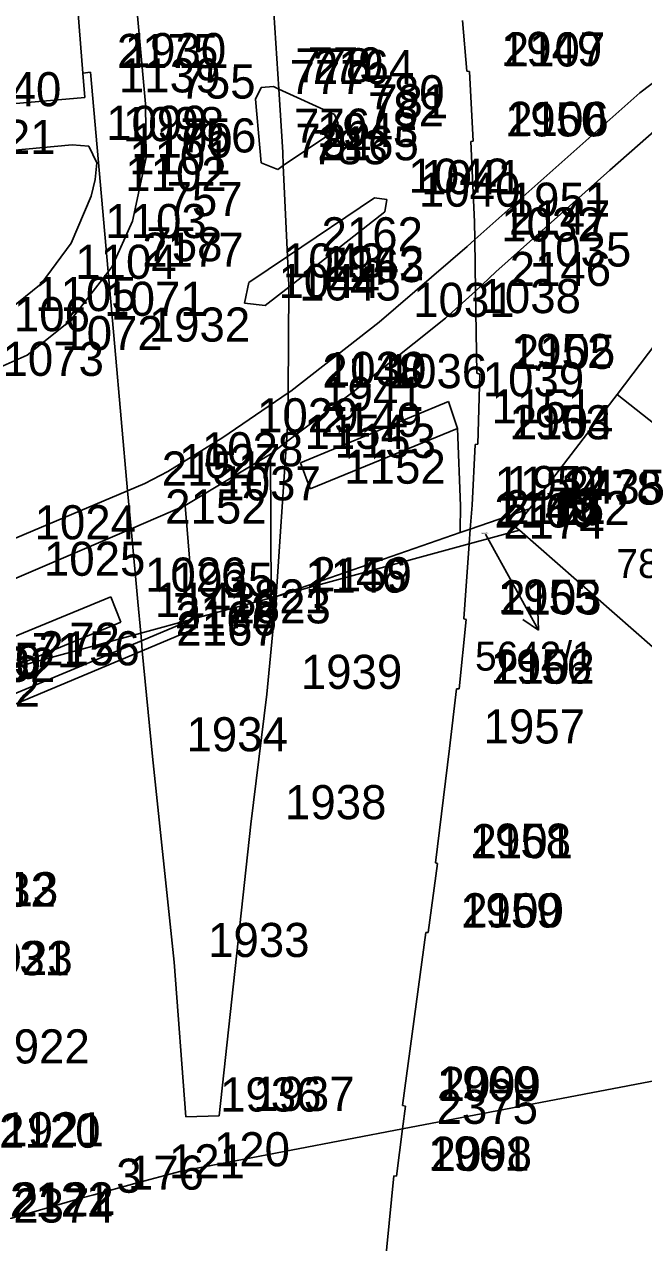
# Model space of a CAD drawing. Extents: x -822293 to -820259, y -1071573 to -1068794.
# Drawn here: x -821466.4 to -821430.1, y -1070117.3 to -1070045.9 of the extents above; entities that cross this region are included whole.
import ezdxf

# ---------------------------------------------------------------- set-up
doc = ezdxf.new("R2010")
doc.units = 0
for name, color, linetype in [('Vrstva 2', 7, 'Continuous'), ('Vrstva 3', 7, 'Continuous'), ('Vrstva 4', 7, 'Continuous'), ('Vrstva 5', 7, 'Continuous'), ('Vrstva 7', 7, 'Continuous'), ('Vrstva 8', 7, 'Continuous'), ('Vrstva 9', 7, 'Continuous')]:
    doc.layers.add(name, color=color, linetype=linetype)

# ---------------------------------------------------------------- blocks, each defined once
blk = doc.blocks.new('Z61')
at = {"layer": 'Vrstva 2'}
for p, q in [((0, 300), (-50, 200)), ((0, 0), (0, 300)), ((0, 300), (50, 200))]:
    blk.add_line(p, q, dxfattribs=at)

msp = doc.modelspace()

# ---------------------------------------------------------------- linework, layer by layer
at = {"layer": 'Vrstva 2'}
for p, q in [((-821426.52, -1070060.78), (-821431.65, -1070067.56)), ((-821431.65, -1070067.56), (-821436.79, -1070074.26)), ((-821429.04, -1070069.61), (-821431.65, -1070067.56)), ((-821440.26, -1070075.46), (-821436.98, -1070074.32)), ((-821436.79, -1070074.26), (-821437.62, -1070075.33)), ((-821436.98, -1070074.32), (-821436.79, -1070074.26)), ((-821451.64, -1070079.4), (-821440.85, -1070075.66)), ((-821440.85, -1070075.66), (-821440.26, -1070075.46)), ((-821437.38, -1070075.52), (-821440.33, -1070076.32)), ((-821437.62, -1070075.33), (-821437.38, -1070075.52)), ((-821428.11, -1070083.64), (-821437.38, -1070075.52)), ((-821440.33, -1070076.32), (-821451.64, -1070079.4)), ((-821451.94, -1070079.48), (-821456.44, -1070080.7)), ((-821451.64, -1070079.4), (-821451.94, -1070079.48)), ((-821456.44, -1070080.7), (-821459.59, -1070081.56)), ((-821459.55, -1070082), (-821456.44, -1070080.7)), ((-821474.38, -1070088.17), (-821459.55, -1070082)), ((-821459.59, -1070081.56), (-821465.79, -1070083.24)), ((-821465.79, -1070083.24), (-821467.6, -1070083.74)), ((-821444.24, -1070110.62), (-821344.25, -1070091.52)), ((-821457.3, -1070113.11), (-821444.24, -1070110.62)), ((-821459.94, -1070113.82), (-821457.3, -1070113.11)), ((-821462.35, -1070114.48), (-821459.94, -1070113.82)), ((-821469.07, -1070116.41), (-821463.03, -1070114.66)), ((-821463.03, -1070114.66), (-821462.35, -1070114.48))]:
    msp.add_line(p, q, dxfattribs=at)
at = {"layer": 'Vrstva 3'}
for p, q in [((-821463.39, -1070043.7), (-821462.99, -1070048.72)), ((-821459.84, -1070044.71), (-821459.32, -1070050.51)), ((-821451.79, -1070045.17), (-821451.5, -1070049.66)), ((-821440.71, -1070045.63), (-821440.47, -1070048.6)), ((-821440.47, -1070048.6), (-821440.3, -1070048.63)), ((-821440.3, -1070048.63), (-821440.09, -1070052.7)), ((-821462.53, -1070048.67), (-821462.99, -1070048.72)), ((-821462.99, -1070048.72), (-821462.87, -1070050.15)), ((-821461.5, -1070060.37), (-821462.53, -1070048.67)), ((-821429.03, -1070048.89), (-821430.32, -1070049.87)), ((-821452.86, -1070050.25), (-821452.53, -1070049.56)), ((-821452.53, -1070049.56), (-821451.81, -1070049.51)), ((-821451.81, -1070049.51), (-821451.5, -1070049.66)), ((-821451.5, -1070049.66), (-821448.23, -1070051.14)), ((-821451.5, -1070049.66), (-821451.26, -1070053.35)), ((-821430.32, -1070049.87), (-821439.99, -1070058.48)), ((-821462.87, -1070050.15), (-821472.2, -1070050.96)), ((-821459.32, -1070050.51), (-821459.27, -1070053.67)), ((-821452.6, -1070053.1), (-821452.86, -1070050.25)), ((-821448.23, -1070051.14), (-821448.02, -1070051.67)), ((-821432.07, -1070054.41), (-821428.68, -1070051.42)), ((-821448.27, -1070052.14), (-821451.23, -1070054.13)), ((-821448.02, -1070051.67), (-821448.27, -1070052.14)), ((-821440.09, -1070052.7), (-821440.23, -1070052.73)), ((-821440.23, -1070052.73), (-821440.01, -1070057.44)), ((-821463.62, -1070052.93), (-821472.54, -1070053.76)), ((-821462.64, -1070053.01), (-821463.62, -1070052.93)), ((-821462.16, -1070053.97), (-821462.64, -1070053.01)), ((-821452.52, -1070053.98), (-821452.6, -1070053.1)), ((-821451.26, -1070053.35), (-821451.23, -1070054.13)), ((-821462.27, -1070054.96), (-821462.16, -1070053.97)), ((-821459.27, -1070053.67), (-821460.08, -1070057.4)), ((-821451.56, -1070054.36), (-821452.52, -1070053.98)), ((-821451.23, -1070054.13), (-821451.56, -1070054.36)), ((-821451.23, -1070054.13), (-821450.99, -1070059.47)), ((-821462.5, -1070055.93), (-821462.27, -1070054.96)), ((-821438.77, -1070060.36), (-821432.07, -1070054.41)), ((-821463.67, -1070058.69), (-821462.5, -1070055.93)), ((-821445.89, -1070056.03), (-821450.99, -1070059.47)), ((-821445.15, -1070056.12), (-821445.89, -1070056.03)), ((-821445.27, -1070056.85), (-821445.15, -1070056.12)), ((-821450.91, -1070061.27), (-821445.27, -1070056.85)), ((-821460.08, -1070057.4), (-821461.26, -1070060.05)), ((-821440.01, -1070057.44), (-821439.99, -1070058.48)), ((-821439.99, -1070058.48), (-821440.45, -1070058.89)), ((-821439.99, -1070058.48), (-821439.95, -1070061.5)), ((-821465.43, -1070061.08), (-821463.67, -1070058.69)), ((-821440.45, -1070058.89), (-821445.61, -1070063.31)), ((-821461.26, -1070060.05), (-821461.5, -1070060.37)), ((-821450.99, -1070059.47), (-821453.25, -1070061)), ((-821450.99, -1070059.47), (-821450.91, -1070061.16)), ((-821461.5, -1070060.37), (-821463.73, -1070063.25)), ((-821461.12, -1070064.76), (-821461.5, -1070060.37)), ((-821439.95, -1070061.5), (-821438.77, -1070060.36)), ((-821467.78, -1070062.97), (-821465.43, -1070061.08)), ((-821453.25, -1070061), (-821453.51, -1070062.21)), ((-821452.29, -1070062.35), (-821450.91, -1070061.27)), ((-821450.91, -1070061.27), (-821450.94, -1070067.46)), ((-821450.91, -1070061.16), (-821450.91, -1070061.27)), ((-821441.72, -1070063.09), (-821439.95, -1070061.5)), ((-821439.95, -1070061.5), (-821439.88, -1070066.31)), ((-821453.51, -1070062.21), (-821452.29, -1070062.35)), ((-821463.73, -1070063.25), (-821466.25, -1070065.26)), ((-821445.61, -1070063.31), (-821450.79, -1070067.36)), ((-821447.22, -1070067.49), (-821441.72, -1070063.09)), ((-821460.36, -1070073.2), (-821461.12, -1070064.76)), ((-821466.25, -1070065.26), (-821469.7, -1070066.77)), ((-821439.88, -1070066.31), (-821439.71, -1070066.36)), ((-821439.71, -1070066.36), (-821439.82, -1070070.48)), ((-821450.94, -1070067.46), (-821454.77, -1070070.08)), ((-821451.04, -1070070.34), (-821447.22, -1070067.49)), ((-821450.94, -1070067.46), (-821450.95, -1070068.82)), ((-821450.79, -1070067.36), (-821450.94, -1070067.46)), ((-821441.53, -1070067.97), (-821450.23, -1070071.57)), ((-821441.02, -1070069.56), (-821441.53, -1070067.97)), ((-821450.95, -1070068.82), (-821451.04, -1070070.34)), ((-821449.65, -1070073.09), (-821441.02, -1070069.56)), ((-821440.83, -1070074.09), (-821441.02, -1070069.56)), ((-821454.77, -1070070.08), (-821458.01, -1070072.07)), ((-821451.99, -1070071.05), (-821451.04, -1070070.34)), ((-821451.04, -1070070.34), (-821451.64, -1070079.4)), ((-821439.97, -1070070.49), (-821440.16, -1070074.05)), ((-821439.82, -1070070.48), (-821439.97, -1070070.49)), ((-821456.98, -1070074.07), (-821451.99, -1070071.05)), ((-821451.99, -1070071.05), (-821451.94, -1070079.48)), ((-821458.01, -1070072.07), (-821459.35, -1070072.77)), ((-821450.23, -1070071.57), (-821449.65, -1070073.09)), ((-821459.35, -1070072.77), (-821460.36, -1070073.2)), ((-821467.82, -1070076.35), (-821460.36, -1070073.2)), ((-821460.16, -1070075.43), (-821460.36, -1070073.2)), ((-821456.98, -1070074.07), (-821460.16, -1070075.43)), ((-821456.44, -1070080.7), (-821456.98, -1070074.07)), ((-821440.85, -1070075.53), (-821440.83, -1070074.09)), ((-821440.16, -1070074.05), (-821440.26, -1070075.46)), ((-821460.16, -1070075.43), (-821467.27, -1070078.49)), ((-821459.77, -1070079.71), (-821460.16, -1070075.43)), ((-821440.85, -1070075.66), (-821440.85, -1070075.53)), ((-821440.26, -1070075.46), (-821440.33, -1070076.32)), ((-821440.33, -1070076.32), (-821440.65, -1070080.71)), ((-821461.34, -1070079.42), (-821473.49, -1070084.41)), ((-821460.76, -1070080.9), (-821461.34, -1070079.42)), ((-821459.59, -1070081.56), (-821459.77, -1070079.71)), ((-821451.64, -1070079.4), (-821452.2, -1070085.12)), ((-821456.39, -1070081.28), (-821456.44, -1070080.7)), ((-821440.51, -1070080.76), (-821440.91, -1070084.82)), ((-821440.65, -1070080.71), (-821440.51, -1070080.76)), ((-821467.6, -1070083.74), (-821460.76, -1070080.9)), ((-821459.5, -1070082.58), (-821456.39, -1070081.28)), ((-821459.55, -1070082), (-821459.59, -1070081.56)), ((-821459.5, -1070082.58), (-821459.55, -1070082)), ((-821459.5, -1070082.58), (-821474.25, -1070088.76)), ((-821458.91, -1070088.78), (-821459.5, -1070082.58)), ((-821441.07, -1070084.81), (-821441.48, -1070088.32)), ((-821440.91, -1070084.82), (-821441.07, -1070084.81)), ((-821452.2, -1070085.12), (-821453.13, -1070092.76)), ((-821441.48, -1070088.32), (-821442.3, -1070095.02)), ((-821457.64, -1070100.84), (-821458.91, -1070088.78)), ((-821453.13, -1070092.76), (-821455, -1070109.86)), ((-821442.19, -1070095.05), (-821442.73, -1070099.1)), ((-821442.3, -1070095.02), (-821442.19, -1070095.05)), ((-821442.86, -1070099.11), (-821444.23, -1070109.25)), ((-821442.73, -1070099.1), (-821442.86, -1070099.11)), ((-821456.94, -1070109.9), (-821457.64, -1070100.84)), ((-821444.07, -1070109.29), (-821444.24, -1070110.62)), ((-821444.23, -1070109.25), (-821444.07, -1070109.29)), ((-821455, -1070109.86), (-821456.94, -1070109.9)), ((-821444.24, -1070110.62), (-821444.59, -1070113.38)), ((-821444.74, -1070113.36), (-821445.46, -1070120.49)), ((-821444.59, -1070113.38), (-821444.74, -1070113.36))]:
    msp.add_line(p, q, dxfattribs=at)
at = {"layer": 'Vrstva 4'}
msp.add_line((-821439.36, -1070075.74), (-821437.71, -1070078.76), dxfattribs=at)
at = {"layer": 'Vrstva 8'}
for p, q in [((-821440.47, -1070048.6), (-821440.47, -1070048.6)), ((-821440.3, -1070048.63), (-821440.3, -1070048.63)), ((-821462.99, -1070048.72), (-821462.99, -1070048.72)), ((-821462.53, -1070048.67), (-821462.53, -1070048.67)), ((-821452.53, -1070049.56), (-821452.53, -1070049.56)), ((-821451.81, -1070049.51), (-821451.81, -1070049.51)), ((-821451.5, -1070049.66), (-821451.5, -1070049.66)), ((-821430.32, -1070049.87), (-821430.32, -1070049.87)), ((-821462.87, -1070050.15), (-821462.87, -1070050.15)), ((-821459.32, -1070050.51), (-821459.32, -1070050.51)), ((-821452.86, -1070050.25), (-821452.86, -1070050.25)), ((-821448.23, -1070051.14), (-821448.23, -1070051.14)), ((-821448.27, -1070052.14), (-821448.27, -1070052.14)), ((-821448.02, -1070051.67), (-821448.02, -1070051.67)), ((-821440.23, -1070052.73), (-821440.23, -1070052.73)), ((-821440.09, -1070052.7), (-821440.09, -1070052.7)), ((-821463.62, -1070052.93), (-821463.62, -1070052.93)), ((-821462.64, -1070053.01), (-821462.64, -1070053.01)), ((-821452.6, -1070053.1), (-821452.6, -1070053.1)), ((-821451.26, -1070053.35), (-821451.26, -1070053.35)), ((-821462.16, -1070053.97), (-821462.16, -1070053.97)), ((-821459.27, -1070053.67), (-821459.27, -1070053.67)), ((-821452.52, -1070053.98), (-821452.52, -1070053.98)), ((-821451.23, -1070054.13), (-821451.23, -1070054.13)), ((-821462.27, -1070054.96), (-821462.27, -1070054.96)), ((-821451.56, -1070054.36), (-821451.56, -1070054.36)), ((-821432.07, -1070054.41), (-821432.07, -1070054.41)), ((-821462.5, -1070055.93), (-821462.5, -1070055.93)), ((-821445.89, -1070056.03), (-821445.89, -1070056.03)), ((-821445.15, -1070056.12), (-821445.15, -1070056.12)), ((-821445.27, -1070056.85), (-821445.27, -1070056.85)), ((-821460.08, -1070057.4), (-821460.08, -1070057.4)), ((-821440.01, -1070057.44), (-821440.01, -1070057.44)), ((-821439.99, -1070058.48), (-821439.99, -1070058.48)), ((-821463.67, -1070058.69), (-821463.67, -1070058.69)), ((-821440.45, -1070058.89), (-821440.45, -1070058.89)), ((-821461.26, -1070060.05), (-821461.26, -1070060.05)), ((-821450.99, -1070059.47), (-821450.99, -1070059.47)), ((-821461.5, -1070060.37), (-821461.5, -1070060.37)), ((-821438.77, -1070060.36), (-821438.77, -1070060.36)), ((-821465.43, -1070061.08), (-821465.43, -1070061.08)), ((-821453.25, -1070061), (-821453.25, -1070061)), ((-821450.91, -1070061.16), (-821450.91, -1070061.16)), ((-821450.91, -1070061.27), (-821450.91, -1070061.27)), ((-821439.95, -1070061.5), (-821439.95, -1070061.5)), ((-821453.51, -1070062.21), (-821453.51, -1070062.21)), ((-821452.29, -1070062.35), (-821452.29, -1070062.35)), ((-821463.73, -1070063.25), (-821463.73, -1070063.25)), ((-821445.61, -1070063.31), (-821445.61, -1070063.31)), ((-821441.72, -1070063.09), (-821441.72, -1070063.09)), ((-821461.12, -1070064.76), (-821461.12, -1070064.76)), ((-821466.25, -1070065.26), (-821466.25, -1070065.26)), ((-821439.88, -1070066.31), (-821439.88, -1070066.31)), ((-821439.71, -1070066.36), (-821439.71, -1070066.36)), ((-821450.94, -1070067.46), (-821450.94, -1070067.46)), ((-821450.79, -1070067.36), (-821450.79, -1070067.36)), ((-821447.22, -1070067.49), (-821447.22, -1070067.49)), ((-821431.65, -1070067.56), (-821431.65, -1070067.56)), ((-821441.53, -1070067.97), (-821441.53, -1070067.97)), ((-821450.95, -1070068.82), (-821450.95, -1070068.82)), ((-821441.02, -1070069.56), (-821441.02, -1070069.56)), ((-821454.77, -1070070.08), (-821454.77, -1070070.08)), ((-821451.04, -1070070.34), (-821451.04, -1070070.34)), ((-821439.97, -1070070.49), (-821439.97, -1070070.49)), ((-821439.82, -1070070.48), (-821439.82, -1070070.48)), ((-821451.99, -1070071.05), (-821451.99, -1070071.05)), ((-821458.01, -1070072.07), (-821458.01, -1070072.07)), ((-821450.23, -1070071.57), (-821450.23, -1070071.57)), ((-821459.35, -1070072.77), (-821459.35, -1070072.77)), ((-821460.36, -1070073.2), (-821460.36, -1070073.2)), ((-821449.65, -1070073.09), (-821449.65, -1070073.09)), ((-821456.98, -1070074.07), (-821456.98, -1070074.07)), ((-821440.83, -1070074.09), (-821440.83, -1070074.09)), ((-821440.16, -1070074.05), (-821440.16, -1070074.05)), ((-821436.98, -1070074.32), (-821436.98, -1070074.32)), ((-821436.79, -1070074.26), (-821436.79, -1070074.26)), ((-821460.16, -1070075.43), (-821460.16, -1070075.43)), ((-821440.85, -1070075.53), (-821440.85, -1070075.53)), ((-821440.85, -1070075.66), (-821440.85, -1070075.66)), ((-821440.26, -1070075.46), (-821440.26, -1070075.46)), ((-821437.62, -1070075.33), (-821437.62, -1070075.33)), ((-821437.38, -1070075.52), (-821437.38, -1070075.52)), ((-821440.33, -1070076.32), (-821440.33, -1070076.32)), ((-821461.34, -1070079.42), (-821461.34, -1070079.42)), ((-821459.77, -1070079.71), (-821459.77, -1070079.71)), ((-821451.94, -1070079.48), (-821451.94, -1070079.48)), ((-821451.64, -1070079.4), (-821451.64, -1070079.4)), ((-821456.44, -1070080.7), (-821456.44, -1070080.7)), ((-821440.65, -1070080.71), (-821440.65, -1070080.71)), ((-821440.51, -1070080.76), (-821440.51, -1070080.76)), ((-821460.76, -1070080.9), (-821460.76, -1070080.9)), ((-821456.39, -1070081.28), (-821456.39, -1070081.28)), ((-821459.59, -1070081.56), (-821459.59, -1070081.56)), ((-821459.55, -1070082), (-821459.55, -1070082)), ((-821459.5, -1070082.58), (-821459.5, -1070082.58)), ((-821465.79, -1070083.24), (-821465.79, -1070083.24)), ((-821441.07, -1070084.81), (-821441.07, -1070084.81)), ((-821440.91, -1070084.82), (-821440.91, -1070084.82)), ((-821452.2, -1070085.12), (-821452.2, -1070085.12)), ((-821441.48, -1070088.32), (-821441.48, -1070088.32)), ((-821458.91, -1070088.78), (-821458.91, -1070088.78)), ((-821453.13, -1070092.76), (-821453.13, -1070092.76)), ((-821442.3, -1070095.02), (-821442.3, -1070095.02)), ((-821442.19, -1070095.05), (-821442.19, -1070095.05)), ((-821442.86, -1070099.11), (-821442.86, -1070099.11)), ((-821442.73, -1070099.1), (-821442.73, -1070099.1)), ((-821457.64, -1070100.84), (-821457.64, -1070100.84)), ((-821444.23, -1070109.25), (-821444.23, -1070109.25)), ((-821444.07, -1070109.29), (-821444.07, -1070109.29)), ((-821456.94, -1070109.9), (-821456.94, -1070109.9)), ((-821455, -1070109.86), (-821455, -1070109.86)), ((-821444.24, -1070110.62), (-821444.24, -1070110.62)), ((-821457.3, -1070113.11), (-821457.3, -1070113.11)), ((-821444.74, -1070113.36), (-821444.74, -1070113.36)), ((-821444.59, -1070113.38), (-821444.59, -1070113.38)), ((-821459.94, -1070113.82), (-821459.94, -1070113.82)), ((-821463.03, -1070114.66), (-821463.03, -1070114.66)), ((-821462.35, -1070114.48), (-821462.35, -1070114.48))]:
    msp.add_line(p, q, dxfattribs=at)

# ---------------------------------------------------------------- block references
at = {"layer": 'Vrstva 7', "xscale": 0.01, "yscale": 0.009999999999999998, "rotation": -150.99999999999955}
msp.add_blockref('Z61', (-821437.71, -1070078.76), dxfattribs=at)

# ---------------------------------------------------------------- texts
at = {"layer": 'Vrstva 5'}
for s, height, p in [('5642/1', 0.1, (-821439.626, -1070075.74)), ('787', 1.7, (-821431.686, -1070078.32))]:
    msp.add_text(s, height=height, dxfattribs=at).set_placement(p)
at = {"layer": 'Vrstva 7'}
msp.add_text('5642/1', height=1.7, dxfattribs=at).set_placement((-821439.983, -1070083.75))
at = {"layer": 'Vrstva 9'}
for s, p in [('2175', (-821460.99, -1070048.42)), ('1930', (-821460.53, -1070048.37)), ('1949', (-821438.47, -1070048.3)), ('2107', (-821438.3, -1070048.33)), ('779', (-821449.81, -1070049.21)), ('1139', (-821460.87, -1070049.85)), ('778', (-821450.53, -1070049.26)), ('2164', (-821449.5, -1070049.36)), ('1140', (-821470.2, -1070050.66)), ('755', (-821457.32, -1070050.21)), ('777', (-821450.86, -1070049.95)), ('780', (-821446.23, -1070050.84)), ('781', (-821446.02, -1070051.37)), ('782', (-821446.27, -1070051.84)), ('1099', (-821461.62, -1070052.63)), ('1098', (-821460.64, -1070052.71)), ('776', (-821450.6, -1070052.8)), ('1950', (-821438.23, -1070052.43)), ('2106', (-821438.09, -1070052.4)), ('1121', (-821470.54, -1070053.46)), ('756', (-821457.27, -1070053.37)), ('1943', (-821449.26, -1070053.05)), ('1100', (-821460.16, -1070053.67)), ('784', (-821450.52, -1070053.68)), ('783', (-821449.56, -1070054.06)), ('2165', (-821449.23, -1070053.83)), ('1101', (-821460.27, -1070054.66)), ('1102', (-821460.5, -1070055.63)), ('1042', (-821443.89, -1070055.73)), ('1041', (-821443.15, -1070055.82)), ('1040', (-821443.27, -1070056.55)), ('757', (-821458.08, -1070057.1)), ('1951', (-821438.01, -1070057.14)), ('1103', (-821461.67, -1070058.39)), ('2147', (-821437.99, -1070058.18)), ('2162', (-821448.99, -1070059.17)), ('1032', (-821438.45, -1070058.59)), ('758', (-821459.26, -1070059.75)), ('2177', (-821459.5, -1070060.07)), ('1035', (-821436.77, -1070060.06)), ('1104', (-821463.43, -1070060.78)), ('1043', (-821451.25, -1070060.7)), ('2163', (-821448.91, -1070060.97)), ('1942', (-821448.91, -1070060.86)), ('2146', (-821437.95, -1070061.2)), ('1044', (-821451.51, -1070061.91)), ('1045', (-821450.29, -1070062.05)), ('1105', (-821465.78, -1070062.67)), ('1038', (-821439.72, -1070062.79)), ('1071', (-821461.73, -1070062.95)), ('1031', (-821443.61, -1070063.01)), ('1106', (-821468.52, -1070063.85)), ('1932', (-821459.12, -1070064.46)), ('1072', (-821464.25, -1070064.96)), ('1952', (-821437.88, -1070066.01)), ('2105', (-821437.71, -1070066.06)), ('1073', (-821467.7, -1070066.47)), ('1030', (-821448.79, -1070067.06)), ('2148', (-821448.94, -1070067.16)), ('1036', (-821445.22, -1070067.19)), ('1039', (-821439.53, -1070067.67)), ('1941', (-821448.95, -1070068.52)), ('1029', (-821452.77, -1070069.78)), ('1151', (-821439.02, -1070069.26)), ('2149', (-821449.04, -1070070.04)), ('1953', (-821437.97, -1070070.19)), ('2104', (-821437.82, -1070070.18)), ('1154', (-821449.99, -1070070.75)), ('1153', (-821448.23, -1070071.27)), ('1028', (-821456.01, -1070071.77)), ('1027', (-821457.35, -1070072.47)), ('1152', (-821447.65, -1070072.79)), ('2151', (-821458.36, -1070072.9)), ('1037', (-821454.98, -1070073.77)), ('1150', (-821438.83, -1070073.79)), ('1954', (-821438.16, -1070073.75)), ('1778', (-821434.98, -1070074.02)), ('2435', (-821434.79, -1070073.96)), ('2152', (-821458.16, -1070075.13)), ('2160', (-821438.85, -1070075.36)), ('1149', (-821438.85, -1070075.23)), ('2161', (-821438.26, -1070075.16)), ('73', (-821435.62, -1070075.03)), ('162', (-821435.38, -1070075.22)), ('1024', (-821465.82, -1070076.05)), ('2174', (-821438.33, -1070076.02)), ('1025', (-821465.27, -1070078.19)), ('1026', (-821459.34, -1070079.12)), ('1146', (-821449.94, -1070079.18)), ('2159', (-821449.64, -1070079.1)), ('1935', (-821457.77, -1070079.41)), ('1143', (-821458.76, -1070080.6)), ('1821', (-821454.44, -1070080.4)), ('1955', (-821438.65, -1070080.41)), ('2103', (-821438.51, -1070080.46)), ('2172', (-821457.59, -1070081.26)), ('1823', (-821454.39, -1070080.98)), ('2166', (-821457.55, -1070081.7)), ('2167', (-821457.5, -1070082.28)), ('2156', (-821465.6, -1070083.44)), ('72', (-821463.79, -1070082.94)), ('2155', (-821471.49, -1070084.11)), ('70', (-821468.42, -1070084.23)), ('71', (-821465.99, -1070083.55)), ('2150', (-821472.07, -1070084.35)), ('182', (-821469.06, -1070084.41)), ('1939', (-821450.2, -1070084.82)), ('1956', (-821439.07, -1070084.51)), ('2102', (-821438.91, -1070084.52)), ('1142', (-821471.45, -1070085.87)), ('1934', (-821456.91, -1070088.48)), ('1957', (-821439.48, -1070088.02)), ('1938', (-821451.13, -1070092.46)), ('1958', (-821440.3, -1070094.72)), ('2101', (-821440.19, -1070094.75)), ('2032', (-821470.52, -1070097.59)), ('2113', (-821470.38, -1070097.56)), ('1959', (-821440.86, -1070098.81)), ('2100', (-821440.73, -1070098.8)), ('1933', (-821455.64, -1070100.54)), ('2031', (-821469.69, -1070101.61)), ('1923', (-821469.53, -1070101.6)), ('1922', (-821468.53, -1070106.78)), ('1960', (-821442.23, -1070108.95)), ('2099', (-821442.07, -1070108.99)), ('1936', (-821454.94, -1070109.6)), ('1937', (-821453, -1070109.56)), ('2375', (-821442.24, -1070110.32)), ('2120', (-821467.9, -1070111.72)), ('1921', (-821467.71, -1070111.64)), ('121', (-821457.94, -1070113.52)), ('120', (-821455.3, -1070112.81)), ('1961', (-821442.74, -1070113.06)), ('2098', (-821442.59, -1070113.08)), ('176', (-821460.35, -1070114.18)), ('3', (-821461.03, -1070114.36)), ('2121', (-821467.27, -1070115.77)), ('2122', (-821467.12, -1070115.75)), ('2374', (-821467.07, -1070116.11))]:
    msp.add_text(s, height=2, dxfattribs=at).set_placement(p)

doc.saveas('drawing.dxf')
